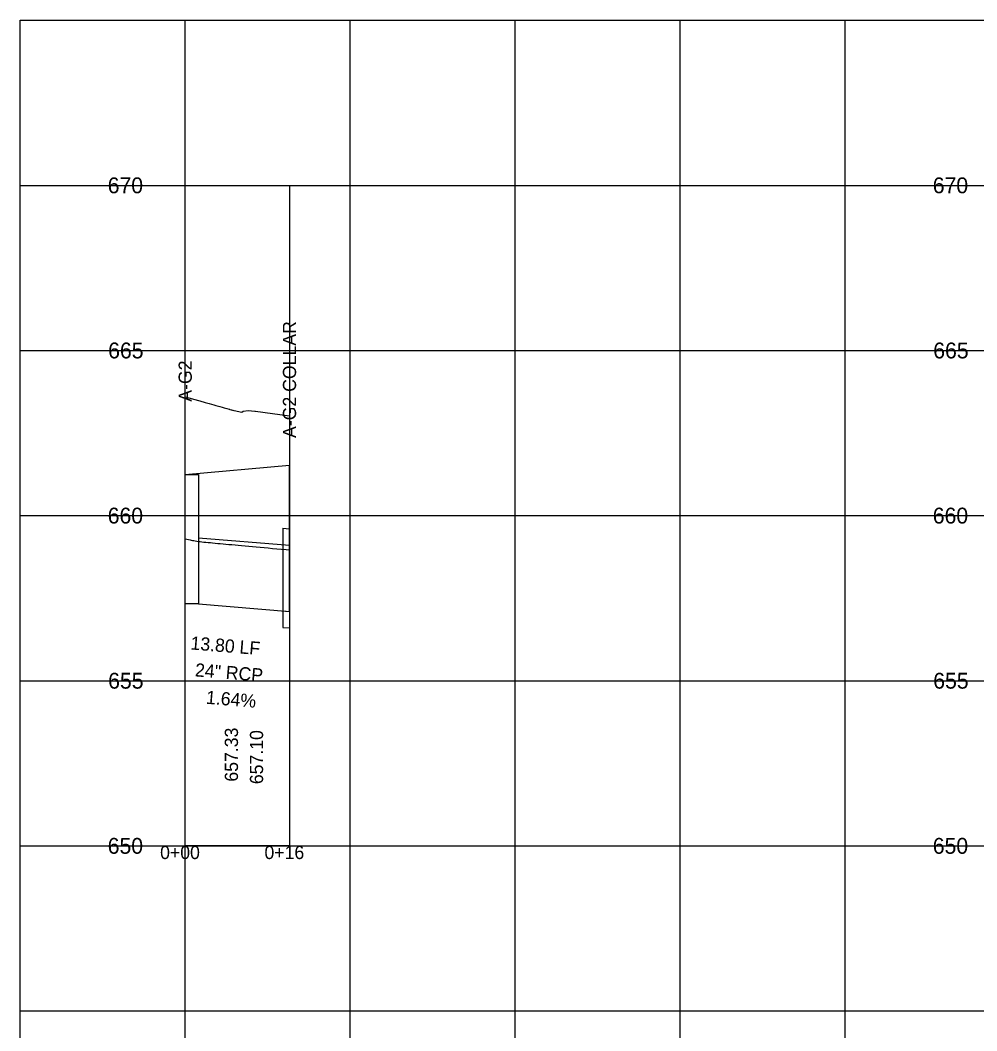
# Model space of a CAD drawing. Extents: x 2252703 to 2264864, y 13787568 to 13790989.
# Drawn here: x 2264413.7 to 2264558.6, y 13789162.9 to 13789315.9 of the extents above; entities that cross this region are included whole.
import ezdxf

# ---------------------------------------------------------------- set-up
doc = ezdxf.new("R2010")
doc.units = 0
for name, color, linetype in [('blank4', 7, 'Continuous'), ('BORD_grid_bottom_major_5int', 7, 'Continuous'), ('D_DRN_PROF_HGL', 7, 'Continuous'), ('D_PROF_1', 7, 'Continuous'), ('D_PROF_NOTES_1', 7, 'Continuous'), ('Default', 7, 'Continuous'), ('Drain_PipeInside', 7, 'Continuous'), ('E_Terrain', 7, 'Continuous'), ('Inlet', 7, 'Continuous'), ('z - Construction', 7, 'Continuous')]:
    doc.layers.add(name, color=color, linetype=linetype)

msp = doc.modelspace()

# ---------------------------------------------------------------- linework, layer by layer
at = {"layer": 'blank4'}
msp.add_lwpolyline([(2264438.67, 13789190.93), (2264438.67, 13789290.93), (2264454.47, 13789290.93), (2264454.47, 13789190.93)], close=True, dxfattribs=at)
at = {"layer": 'BORD_grid_bottom_major_5int'}
for p, q in [((2264413.67, 13789315.93), (2264763.67, 13789315.93)), ((2264413.67, 13789015.93), (2264413.67, 13789315.93)), ((2264438.67, 13789015.93), (2264438.67, 13789315.93)), ((2264463.67, 13789015.93), (2264463.67, 13789315.93)), ((2264488.67, 13789015.93), (2264488.67, 13789315.93)), ((2264513.67, 13789015.93), (2264513.67, 13789315.93)), ((2264538.67, 13789015.93), (2264538.67, 13789315.93)), ((2264413.67, 13789290.93), (2264763.67, 13789290.93)), ((2264413.67, 13789265.93), (2264763.67, 13789265.93)), ((2264413.67, 13789240.93), (2264763.67, 13789240.93)), ((2264413.67, 13789215.93), (2264763.67, 13789215.93)), ((2264413.67, 13789190.93), (2264763.67, 13789190.93)), ((2264413.67, 13789165.93), (2264763.67, 13789165.93))]:
    msp.add_line(p, q, dxfattribs=at)
at = {"layer": 'D_DRN_PROF_HGL'}
msp.add_lwpolyline([(2264438.67, 13789237.4), (2264439.42, 13789237.25), (2264439.59, 13789237.22), (2264439.77, 13789237.18), (2264439.97, 13789237.14), (2264440.19, 13789237.1), (2264440.42, 13789237.06), (2264440.67, 13789237.02), (2264440.93, 13789236.99), (2264441.21, 13789236.96), (2264441.51, 13789236.93), (2264441.82, 13789236.9), (2264442.14, 13789236.87), (2264442.48, 13789236.84), (2264442.83, 13789236.8), (2264443.2, 13789236.77), (2264443.59, 13789236.73), (2264443.99, 13789236.69), (2264444.4, 13789236.65), (2264444.83, 13789236.61), (2264445.28, 13789236.57), (2264445.74, 13789236.53), (2264446.22, 13789236.49), (2264446.71, 13789236.44), (2264447.22, 13789236.39), (2264447.75, 13789236.34), (2264448.29, 13789236.3), (2264448.85, 13789236.24), (2264449.43, 13789236.19), (2264450.02, 13789236.14), (2264450.63, 13789236.08), (2264451.26, 13789236.03), (2264451.9, 13789235.97), (2264452.57, 13789235.91), (2264453.25, 13789235.85), (2264453.95, 13789235.79), (2264454.47, 13789235.74)], dxfattribs=at)
at = {"layer": 'D_PROF_1'}
msp.add_line((2264438.67, 13789247.14), (2264454.47, 13789248.58), dxfattribs=at)
at = {"layer": 'Drain_PipeInside'}
for p, q in [((2264453.47, 13789239.01), (2264453.47, 13789224)), ((2264453.47, 13789239.01), (2264454.47, 13789238.94)), ((2264454.47, 13789238.94), (2264454.47, 13789223.93)), ((2264440.67, 13789237.56), (2264454.47, 13789236.43)), ((2264454.47, 13789236.43), (2264454.47, 13789226.43)), ((2264440.67, 13789227.56), (2264454.47, 13789226.43)), ((2264453.47, 13789226.5), (2264454.47, 13789226.43)), ((2264453.47, 13789224), (2264454.47, 13789223.92))]:
    msp.add_line(p, q, dxfattribs=at)
msp.add_lwpolyline([(2264454.47, 13789236.43), (2264454.47, 13789226.43)], close=True, dxfattribs=at)
msp.add_lwpolyline([(2264454.47, 13789236.43), (2264454.47, 13789226.43)], close=True, dxfattribs=at)
at = {"layer": 'E_Terrain'}
msp.add_lwpolyline([(2264438.67, 13789258.91), (2264440.67, 13789258.35), (2264440.67, 13789258.35), (2264440.91, 13789258.29), (2264441.68, 13789258.07), (2264442.28, 13789257.9), (2264443, 13789257.7), (2264443.32, 13789257.61), (2264443.49, 13789257.56), (2264443.9, 13789257.45), (2264444.25, 13789257.35), (2264444.43, 13789257.3), (2264444.59, 13789257.26), (2264445, 13789257.14), (2264445.31, 13789257.06), (2264445.38, 13789257.03), (2264445.45, 13789257.01), (2264445.65, 13789256.96), (2264445.66, 13789256.96), (2264445.66, 13789256.96), (2264445.67, 13789256.95), (2264445.83, 13789256.91), (2264445.87, 13789256.9), (2264445.91, 13789256.89), (2264446.03, 13789256.85), (2264446.1, 13789256.83), (2264447.23, 13789256.57), (2264447.45, 13789256.76), (2264448.23, 13789256.84), (2264449.22, 13789256.75), (2264449.31, 13789256.76), (2264454.47, 13789256.04)], dxfattribs=at)
at = {"layer": 'Inlet'}
for points in [[(2264454.47, 13789248.58), (2264454.47, 13789248.58), (2264454.47, 13789226.43), (2264454.47, 13789226.43)], [(2264438.67, 13789247.14), (2264440.67, 13789247.14), (2264440.67, 13789227.56), (2264438.67, 13789227.56)], [(2264454.47, 13789236.43), (2264454.47, 13789236.43), (2264454.47, 13789226.43), (2264454.47, 13789226.43)]]:
    msp.add_lwpolyline(points, close=True, dxfattribs=at)
at = {"layer": 'z - Construction'}
for p, q in [((2264438.67, 13789265.93), (2264454.47, 13789265.93)), ((2264438.67, 13789240.93), (2264454.47, 13789240.93)), ((2264438.67, 13789215.93), (2264454.47, 13789215.93))]:
    msp.add_line(p, q, dxfattribs=at)

# ---------------------------------------------------------------- texts
at = {"layer": 'D_PROF_NOTES_1'}
for s, rotation, p in [('A-G2 COLLAR', 90, (2264455.47, 13789252.68)), ('A-G2', 90, (2264439.67, 13789258.17)), ('13.80 LF', 355.3122, (2264439.42, 13789220.67)), ('24" RCP', 355.3122, (2264440.1, 13789216.6)), ('1.64%', 355.3122, (2264441.77, 13789212.45)), ('657.33', 90, (2264446.67, 13789200.65)), ('657.10', 90, (2264450.47, 13789200.27))]:
    msp.add_text(s, height=2, rotation=rotation, dxfattribs=at).set_placement(p)
at = {"layer": 'Default'}
for s, height, p in [('670', 2.4, (2264426.93, 13789289.73)), ('670', 2.4, (2264551.93, 13789289.73)), ('665', 2.4, (2264427, 13789264.73)), ('665', 2.4, (2264552, 13789264.73)), ('660', 2.4, (2264426.93, 13789239.73)), ('660', 2.4, (2264551.93, 13789239.73)), ('655', 2.4, (2264427, 13789214.73)), ('655', 2.4, (2264552, 13789214.73)), ('650', 2.4, (2264426.93, 13789189.73)), ('0+00', 2, (2264434.87, 13789188.93)), ('0+16', 2, (2264450.68, 13789188.93)), ('650', 2.4, (2264551.93, 13789189.73))]:
    msp.add_text(s, height=height, dxfattribs=at).set_placement(p)

doc.saveas('drawing.dxf')
